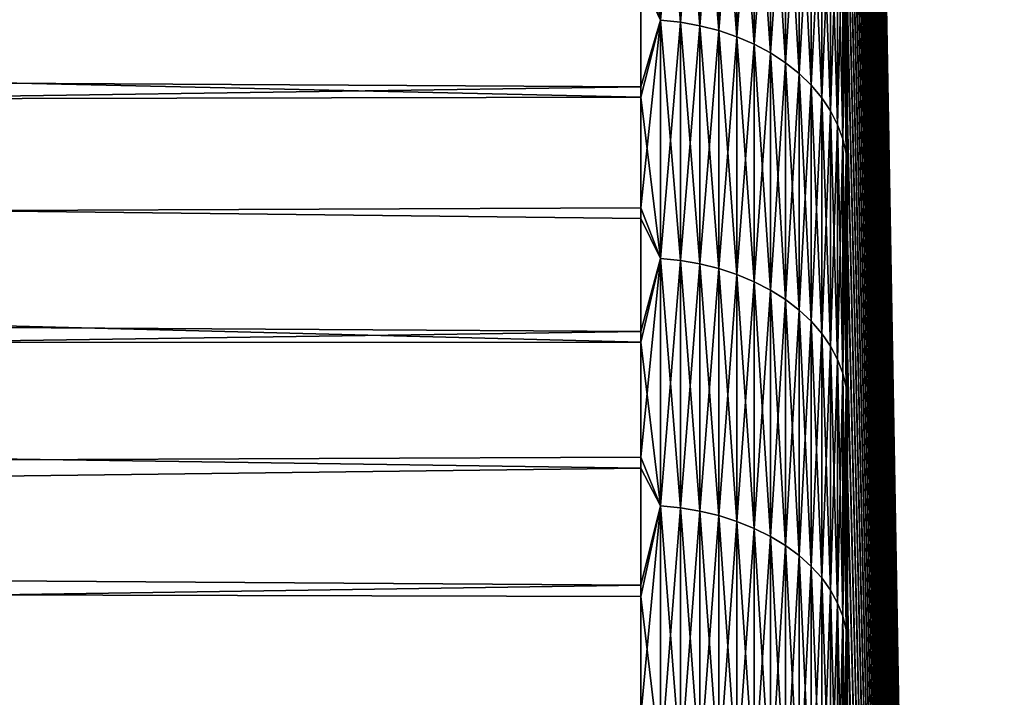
# Model space of a CAD drawing. Header units: millimetres. Extents: x -161 to 161, y -94 to 1149.
# Tile 706 of 1056: x 158.81 to 161.19, y -42.88 to -41.24. Entities that reach past the tile are written whole.
import ezdxf

# ---------------------------------------------------------------- set-up
doc = ezdxf.new("R2010")
doc.units = ezdxf.units.MM
doc.header["$LTSCALE"] = 81.481481
for name, color, linetype in [('378', 7, 'CONTINUOUS'), ('379', 7, 'CONTINUOUS'), ('385', 7, 'CONTINUOUS')]:
    doc.layers.add(name, color=color, linetype=linetype)

msp = doc.modelspace()

# ---------------------------------------------------------------- linework, layer by layer
at = {"layer": '378', "color": 7, "linetype": 'CONTINUOUS', "true_color": 0xaaaaaa}
for points in [[(160.3087, -41.1395, -15.0753), (160.3087, -41.4277, -15.384), (138.7046, -40.9421, -14.8569), (160.3087, -41.1395, -15.0753)], [(138.7046, -40.9421, -14.8569), (160.3087, -41.4277, -15.384), (138.9727, -41.4738, -15.432), (138.7046, -40.9421, -14.8569)], [(160.3087, -41.4027, 15.2578), (160.3087, -41.1152, 14.9487), (131.8, -41.2392, 15.0834), (160.3087, -41.4027, 15.2578)], [(131.8, -41.8165, 15.6827), (160.3087, -41.4027, 15.2578), (131.8, -41.2392, 15.0834), (131.8, -41.8165, 15.6827)], [(160.3087, -41.696, 15.5614), (160.3087, -41.4027, 15.2578), (131.8, -41.8165, 15.6827), (160.3087, -41.696, 15.5614)], [(160.3087, -41.4277, -15.384), (160.3087, -41.7216, -15.6872), (138.9727, -41.4738, -15.432), (160.3087, -41.4277, -15.384)], [(160.3087, -41.7216, -15.6872), (160.3087, -42.0212, -15.9848), (138.9727, -41.4738, -15.432), (160.3087, -41.7216, -15.6872)], [(138.9727, -41.4738, -15.432), (160.3087, -42.0212, -15.9848), (139.2309, -42.0223, -15.9855), (138.9727, -41.4738, -15.432)], [(160.3087, -41.9951, 15.8593), (160.3087, -41.696, 15.5614), (131.8, -41.8165, 15.6827), (160.3087, -41.9951, 15.8593)], [(131.8, -42.4157, 16.26), (160.3087, -41.9951, 15.8593), (131.8, -41.8165, 15.6827), (131.8, -42.4157, 16.26)], [(160.3087, -42.2998, 16.1516), (160.3087, -41.9951, 15.8593), (131.8, -42.4157, 16.26), (160.3087, -42.2998, 16.1516)], [(160.3087, -42.0212, -15.9848), (160.3087, -42.3265, -16.2767), (139.2309, -42.0223, -15.9855), (160.3087, -42.0212, -15.9848)], [(139.2309, -42.0223, -15.9855), (160.3087, -42.3265, -16.2767), (139.4785, -42.5858, -16.5165), (139.2309, -42.0223, -15.9855)], [(160.3087, -42.61, 16.4382), (160.3087, -42.2998, 16.1516), (131.8, -42.4157, 16.26), (160.3087, -42.61, 16.4382)], [(160.3087, -42.3265, -16.2767), (160.3087, -42.6373, -16.5629), (139.4785, -42.5858, -16.5165), (160.3087, -42.3265, -16.2767)], [(131.8, -43.0362, 16.8145), (160.3087, -42.61, 16.4382), (131.8, -42.4157, 16.26), (131.8, -43.0362, 16.8145)], [(160.3087, -42.6373, -16.5629), (160.3087, -42.9538, -16.8433), (139.4785, -42.5858, -16.5165), (160.3087, -42.6373, -16.5629)], [(139.4785, -42.5858, -16.5165), (160.3087, -42.9538, -16.8433), (139.716, -43.1666, -17.0259), (139.4785, -42.5858, -16.5165)], [(160.3087, -42.9259, 16.719), (160.3087, -42.61, 16.4382), (131.8, -43.0362, 16.8145), (160.3087, -42.9259, 16.719)]]:
    msp.add_3dface(points, dxfattribs=at)
at = {"layer": '379', "color": 7, "linetype": 'CONTINUOUS', "true_color": 0xaaaaaa}
for points in [[(160.8086, -35.7949, 0.346), (161.1884, -57.55, -0.05), (160.8086, -35.7913, -0.0672), (160.8086, -35.7949, 0.346)], [(160.8086, -35.7913, -0.0672), (161.1884, -57.55, -0.05), (160.8086, -35.7955, -0.4803), (160.8086, -35.7913, -0.0672)], [(160.8086, -35.8063, 0.759), (161.1884, -57.55, -0.05), (160.8086, -35.7949, 0.346), (160.8086, -35.8063, 0.759)], [(160.8086, -35.7955, -0.4803), (161.1884, -57.55, -0.05), (160.8086, -35.8076, -0.8933), (160.8086, -35.7955, -0.4803)], [(160.8086, -35.8256, 1.1718), (161.1884, -57.55, -0.05), (160.8086, -35.8063, 0.759), (160.8086, -35.8256, 1.1718)], [(160.8086, -35.8076, -0.8933), (161.1884, -57.55, -0.05), (160.8086, -35.8276, -1.3059), (160.8086, -35.8076, -0.8933)], [(160.8086, -35.8527, 1.5841), (161.1884, -57.55, -0.05), (160.8086, -35.8256, 1.1718), (160.8086, -35.8527, 1.5841)], [(160.8086, -35.8276, -1.3059), (161.1884, -57.55, -0.05), (160.8086, -35.8553, -1.7181), (160.8086, -35.8276, -1.3059)], [(160.8086, -35.8877, 1.9959), (161.1884, -57.55, -0.05), (160.8086, -35.8527, 1.5841), (160.8086, -35.8877, 1.9959)], [(160.8086, -35.8553, -1.7181), (161.1884, -57.55, -0.05), (160.8086, -35.8909, -2.1297), (160.8086, -35.8553, -1.7181)], [(160.8086, -35.9304, 2.4069), (161.1884, -57.55, -0.05), (160.8086, -35.8877, 1.9959), (160.8086, -35.9304, 2.4069)], [(160.8086, -35.8909, -2.1297), (161.1884, -57.55, -0.05), (160.8086, -35.9343, -2.5406), (160.8086, -35.8909, -2.1297)], [(160.8086, -35.981, 2.8169), (161.1884, -57.55, -0.05), (160.8086, -35.9304, 2.4069), (160.8086, -35.981, 2.8169)], [(160.8086, -35.9343, -2.5406), (161.1884, -57.55, -0.05), (160.8086, -35.9855, -2.9505), (160.8086, -35.9343, -2.5406)], [(160.8086, -36.0393, 3.2259), (161.1884, -57.55, -0.05), (160.8086, -35.981, 2.8169), (160.8086, -36.0393, 3.2259)], [(160.8086, -35.9855, -2.9505), (161.1884, -57.55, -0.05), (160.8086, -36.0444, -3.3595), (160.8086, -35.9855, -2.9505)], [(160.8086, -36.1054, 3.6337), (161.1884, -57.55, -0.05), (160.8086, -36.0393, 3.2259), (160.8086, -36.1054, 3.6337)], [(160.8086, -36.0444, -3.3595), (161.1884, -57.55, -0.05), (160.8086, -36.1111, -3.7672), (160.8086, -36.0444, -3.3595)], [(160.8086, -36.1791, 4.0401), (161.1884, -57.55, -0.05), (160.8086, -36.1054, 3.6337), (160.8086, -36.1791, 4.0401)], [(160.8086, -36.1111, -3.7672), (161.1884, -57.55, -0.05), (160.8086, -36.1856, -4.1736), (160.8086, -36.1111, -3.7672)], [(160.8086, -36.2606, 4.445), (161.1884, -57.55, -0.05), (160.8086, -36.1791, 4.0401), (160.8086, -36.2606, 4.445)], [(160.8086, -36.1856, -4.1736), (161.1884, -57.55, -0.05), (160.8086, -36.2677, -4.5785), (160.8086, -36.1856, -4.1736)], [(160.8086, -36.3498, 4.8483), (161.1884, -57.55, -0.05), (160.8086, -36.2606, 4.445), (160.8086, -36.3498, 4.8483)], [(160.8086, -36.2677, -4.5785), (161.1884, -57.55, -0.05), (160.8086, -36.3575, -4.9817), (160.8086, -36.2677, -4.5785)], [(160.8086, -36.4466, 5.2499), (161.1884, -57.55, -0.05), (160.8086, -36.3498, 4.8483), (160.8086, -36.4466, 5.2499)], [(160.8086, -36.3575, -4.9817), (161.1884, -57.55, -0.05), (160.8086, -36.455, -5.3832), (160.8086, -36.3575, -4.9817)], [(160.8086, -36.551, 5.6495), (161.1884, -57.55, -0.05), (160.8086, -36.4466, 5.2499), (160.8086, -36.551, 5.6495)], [(160.8086, -36.455, -5.3832), (161.1884, -57.55, -0.05), (160.8086, -36.5601, -5.7828), (160.8086, -36.455, -5.3832)], [(160.8086, -36.663, 6.0472), (161.1884, -57.55, -0.05), (160.8086, -36.551, 5.6495), (160.8086, -36.663, 6.0472)], [(160.8086, -36.5601, -5.7828), (161.1884, -57.55, -0.05), (160.8086, -36.6727, -6.1804), (160.8086, -36.5601, -5.7828)], [(160.8086, -36.7826, 6.4427), (161.1884, -57.55, -0.05), (160.8086, -36.663, 6.0472), (160.8086, -36.7826, 6.4427)], [(160.8086, -36.6727, -6.1804), (161.1884, -57.55, -0.05), (160.8086, -36.7929, -6.5757), (160.8086, -36.6727, -6.1804)], [(160.8086, -36.9096, 6.836), (161.1884, -57.55, -0.05), (160.8086, -36.7826, 6.4427), (160.8086, -36.9096, 6.836)], [(160.8086, -36.7929, -6.5757), (161.1884, -57.55, -0.05), (160.8086, -36.9206, -6.9687), (160.8086, -36.7929, -6.5757)], [(160.8086, -37.0441, 7.2267), (161.1884, -57.55, -0.05), (160.8086, -36.9096, 6.836), (160.8086, -37.0441, 7.2267)], [(160.8086, -36.9206, -6.9687), (161.1884, -57.55, -0.05), (160.8086, -37.0557, -7.3592), (160.8086, -36.9206, -6.9687)], [(160.8086, -37.186, 7.6149), (161.1884, -57.55, -0.05), (160.8086, -37.0441, 7.2267), (160.8086, -37.186, 7.6149)], [(160.8086, -37.0557, -7.3592), (161.1884, -57.55, -0.05), (160.8086, -37.1982, -7.7471), (160.8086, -37.0557, -7.3592)], [(160.8086, -37.3353, 8.0003), (161.1884, -57.55, -0.05), (160.8086, -37.186, 7.6149), (160.8086, -37.3353, 8.0003)], [(160.8086, -37.1982, -7.7471), (161.1884, -57.55, -0.05), (160.8086, -37.348, -8.1322), (160.8086, -37.1982, -7.7471)], [(160.8086, -37.4918, 8.3827), (161.1884, -57.55, -0.05), (160.8086, -37.3353, 8.0003), (160.8086, -37.4918, 8.3827)], [(160.8086, -37.348, -8.1322), (161.1884, -57.55, -0.05), (160.8086, -37.5051, -8.5144), (160.8086, -37.348, -8.1322)], [(160.8086, -37.6555, 8.7621), (161.1884, -57.55, -0.05), (160.8086, -37.4918, 8.3827), (160.8086, -37.6555, 8.7621)], [(160.8086, -37.5051, -8.5144), (161.1884, -57.55, -0.05), (160.8086, -37.6695, -8.8935), (160.8086, -37.5051, -8.5144)], [(160.8086, -37.8264, 9.1382), (161.1884, -57.55, -0.05), (160.8086, -37.6555, 8.7621), (160.8086, -37.8264, 9.1382)], [(160.8086, -37.6695, -8.8935), (161.1884, -57.55, -0.05), (160.8086, -37.841, -9.2693), (160.8086, -37.6695, -8.8935)], [(160.8086, -38.0044, 9.5109), (161.1884, -57.55, -0.05), (160.8086, -37.8264, 9.1382), (160.8086, -38.0044, 9.5109)], [(160.8086, -37.841, -9.2693), (161.1884, -57.55, -0.05), (160.8086, -38.0196, -9.6419), (160.8086, -37.841, -9.2693)], [(160.8086, -38.1894, 9.8801), (161.1884, -57.55, -0.05), (160.8086, -38.0044, 9.5109), (160.8086, -38.1894, 9.8801)], [(160.8086, -38.0196, -9.6419), (161.1884, -57.55, -0.05), (160.8086, -38.2052, -10.0109), (160.8086, -38.0196, -9.6419)], [(160.8086, -38.3813, 10.2458), (161.1884, -57.55, -0.05), (160.8086, -38.1894, 9.8801), (160.8086, -38.3813, 10.2458)], [(160.8086, -38.2052, -10.0109), (161.1884, -57.55, -0.05), (160.8086, -38.3977, -10.3763), (160.8086, -38.2052, -10.0109)], [(160.8086, -38.5801, 10.6077), (161.1884, -57.55, -0.05), (160.8086, -38.3813, 10.2458), (160.8086, -38.5801, 10.6077)], [(160.8086, -38.3977, -10.3763), (161.1884, -57.55, -0.05), (160.8086, -38.5972, -10.7381), (160.8086, -38.3977, -10.3763)], [(160.8086, -38.7858, 10.9658), (161.1884, -57.55, -0.05), (160.8086, -38.5801, 10.6077), (160.8086, -38.7858, 10.9658)], [(160.8086, -38.5972, -10.7381), (161.1884, -57.55, -0.05), (160.8086, -38.8036, -11.0959), (160.8086, -38.5972, -10.7381)], [(160.8086, -38.9983, 11.32), (161.1884, -57.55, -0.05), (160.8086, -38.7858, 10.9658), (160.8086, -38.9983, 11.32)], [(160.8086, -38.8036, -11.0959), (161.1884, -57.55, -0.05), (160.8086, -39.0167, -11.4499), (160.8086, -38.8036, -11.0959)], [(160.8086, -39.2175, 11.6702), (161.1884, -57.55, -0.05), (160.8086, -38.9983, 11.32), (160.8086, -39.2175, 11.6702)], [(160.8086, -39.0167, -11.4499), (161.1884, -57.55, -0.05), (160.8086, -39.2365, -11.7997), (160.8086, -39.0167, -11.4499)], [(160.8086, -39.4434, 12.0162), (161.1884, -57.55, -0.05), (160.8086, -39.2175, 11.6702), (160.8086, -39.4434, 12.0162)], [(160.8086, -39.2365, -11.7997), (161.1884, -57.55, -0.05), (160.8086, -39.4629, -12.1454), (160.8086, -39.2365, -11.7997)], [(160.8086, -39.6758, 12.3579), (161.1884, -57.55, -0.05), (160.8086, -39.4434, 12.0162), (160.8086, -39.6758, 12.3579)], [(160.8086, -39.4629, -12.1454), (161.1884, -57.55, -0.05), (160.8086, -39.6959, -12.4868), (160.8086, -39.4629, -12.1454)], [(160.8086, -39.9148, 12.6952), (161.1884, -57.55, -0.05), (160.8086, -39.6758, 12.3579), (160.8086, -39.9148, 12.6952)], [(160.8086, -39.6959, -12.4868), (161.1884, -57.55, -0.05), (160.8086, -39.9354, -12.8237), (160.8086, -39.6959, -12.4868)], [(160.8086, -40.1601, 13.0279), (161.1884, -57.55, -0.05), (160.8086, -39.9148, 12.6952), (160.8086, -40.1601, 13.0279)], [(160.8086, -39.9354, -12.8237), (161.1884, -57.55, -0.05), (160.8086, -40.1812, -13.1559), (160.8086, -39.9354, -12.8237)], [(160.8086, -40.4116, 13.3559), (161.1884, -57.55, -0.05), (160.8086, -40.1601, 13.0279), (160.8086, -40.4116, 13.3559)], [(160.8086, -40.1812, -13.1559), (161.1884, -57.55, -0.05), (160.8086, -40.4332, -13.4835), (160.8086, -40.1812, -13.1559)], [(160.8086, -40.6693, 13.679), (161.1884, -57.55, -0.05), (160.8086, -40.4116, 13.3559), (160.8086, -40.6693, 13.679)], [(160.8086, -40.4332, -13.4835), (161.1884, -57.55, -0.05), (160.8086, -40.6914, -13.8061), (160.8086, -40.4332, -13.4835)], [(160.8086, -40.933, 13.997), (161.1884, -57.55, -0.05), (160.8086, -40.6693, 13.679), (160.8086, -40.933, 13.997)], [(160.8086, -40.6914, -13.8061), (161.1884, -57.55, -0.05), (160.8086, -40.9557, -14.1238), (160.8086, -40.6914, -13.8061)], [(160.8086, -41.2027, 14.3099), (161.1884, -57.55, -0.05), (160.8086, -40.933, 13.997), (160.8086, -41.2027, 14.3099)], [(160.8086, -40.9557, -14.1238), (161.1884, -57.55, -0.05), (160.8086, -41.2259, -14.4363), (160.8086, -40.9557, -14.1238)], [(160.8086, -41.4781, 14.6175), (161.1884, -57.55, -0.05), (160.8086, -41.2027, 14.3099), (160.8086, -41.4781, 14.6175)], [(160.8086, -41.2259, -14.4363), (161.1884, -57.55, -0.05), (160.8086, -41.5019, -14.7435), (160.8086, -41.2259, -14.4363)], [(160.8086, -41.7593, 14.9198), (161.1884, -57.55, -0.05), (160.8086, -41.4781, 14.6175), (160.8086, -41.7593, 14.9198)], [(160.8086, -41.5019, -14.7435), (161.1884, -57.55, -0.05), (160.8086, -41.7836, -15.0455), (160.8086, -41.5019, -14.7435)], [(160.8086, -42.0461, 15.2167), (161.1884, -57.55, -0.05), (160.8086, -41.7593, 14.9198), (160.8086, -42.0461, 15.2167)], [(160.8086, -41.7836, -15.0455), (161.1884, -57.55, -0.05), (160.8086, -42.0711, -15.342), (160.8086, -41.7836, -15.0455)], [(160.8086, -42.3385, 15.5081), (161.1884, -57.55, -0.05), (160.8086, -42.0461, 15.2167), (160.8086, -42.3385, 15.5081)], [(160.8086, -42.0711, -15.342), (161.1884, -57.55, -0.05), (160.8086, -42.3641, -15.633), (160.8086, -42.0711, -15.342)], [(160.8086, -42.6365, 15.7939), (161.1884, -57.55, -0.05), (160.8086, -42.3385, 15.5081), (160.8086, -42.6365, 15.7939)], [(160.8086, -42.3641, -15.633), (161.1884, -57.55, -0.05), (160.8086, -42.6626, -15.9184), (160.8086, -42.3641, -15.633)], [(160.8086, -42.9399, 16.0741), (161.1884, -57.55, -0.05), (160.8086, -42.6365, 15.7939), (160.8086, -42.9399, 16.0741)], [(160.8086, -42.6626, -15.9184), (161.1884, -57.55, -0.05), (160.8086, -42.9666, -16.1983), (160.8086, -42.6626, -15.9184)]]:
    msp.add_3dface(points, dxfattribs=at)
at = {"layer": '385', "color": 7, "linetype": 'CONTINUOUS', "true_color": 0xaaaaaa}
for points in [[(160.3087, -40.8573, -14.7611), (160.3564, -40.6869, -14.5619), (160.3564, -41.2413, -15.1823), (160.3087, -40.8573, -14.7611)], [(160.3087, -41.1152, 14.9487), (160.3564, -41.2413, 15.0823), (160.3564, -40.6869, 14.4619), (160.3087, -41.1152, 14.9487)], [(160.3564, -41.2413, 15.0823), (160.4045, -40.6922, 14.4573), (160.3564, -40.6869, 14.4619), (160.3564, -41.2413, 15.0823)], [(160.4045, -40.6922, -14.5573), (160.4045, -41.2464, -15.1775), (160.3564, -40.6869, -14.5619), (160.4045, -40.6922, -14.5573)], [(160.3564, -40.6869, -14.5619), (160.4045, -41.2464, -15.1775), (160.3564, -41.2413, -15.1823), (160.3564, -40.6869, -14.5619)], [(160.4045, -41.2464, 15.0775), (160.4045, -40.6922, 14.4573), (160.3564, -41.2413, 15.0823), (160.4045, -41.2464, 15.0775)], [(160.4045, -41.2464, 15.0775), (160.4517, -40.701, 14.4498), (160.4045, -40.6922, 14.4573), (160.4045, -41.2464, 15.0775)], [(160.4517, -40.701, -14.5498), (160.4517, -41.2549, -15.1696), (160.4045, -40.6922, -14.5573), (160.4517, -40.701, -14.5498)], [(160.4045, -40.6922, -14.5573), (160.4517, -41.2549, -15.1696), (160.4045, -41.2464, -15.1775), (160.4045, -40.6922, -14.5573)], [(160.4517, -41.2549, 15.0696), (160.4517, -40.701, 14.4498), (160.4045, -41.2464, 15.0775), (160.4517, -41.2549, 15.0696)], [(160.4517, -41.2549, 15.0696), (160.4975, -40.7132, 14.4392), (160.4517, -40.701, 14.4498), (160.4517, -41.2549, 15.0696)], [(160.4975, -40.7132, -14.5392), (160.4975, -41.2667, -15.1587), (160.4517, -40.701, -14.5498), (160.4975, -40.7132, -14.5392)], [(160.4517, -40.701, -14.5498), (160.4975, -41.2667, -15.1587), (160.4517, -41.2549, -15.1696), (160.4517, -40.701, -14.5498)], [(160.4975, -41.2667, 15.0587), (160.4975, -40.7132, 14.4392), (160.4517, -41.2549, 15.0696), (160.4975, -41.2667, 15.0587)], [(160.4975, -41.2667, 15.0587), (160.5415, -40.7287, 14.4259), (160.4975, -40.7132, 14.4392), (160.4975, -41.2667, 15.0587)], [(160.5415, -40.7287, -14.5259), (160.5415, -41.2818, -15.1447), (160.4975, -40.7132, -14.5392), (160.5415, -40.7287, -14.5259)], [(160.4975, -40.7132, -14.5392), (160.5415, -41.2818, -15.1447), (160.4975, -41.2667, -15.1587), (160.4975, -40.7132, -14.5392)], [(160.5415, -41.2818, 15.0447), (160.5415, -40.7287, 14.4259), (160.4975, -41.2667, 15.0587), (160.5415, -41.2818, 15.0447)], [(160.5415, -41.2818, 15.0447), (160.5833, -40.7474, 14.4098), (160.5415, -40.7287, 14.4259), (160.5415, -41.2818, 15.0447)], [(160.5833, -40.7474, -14.5098), (160.5833, -41.2999, -15.1279), (160.5415, -40.7287, -14.5259), (160.5833, -40.7474, -14.5098)], [(160.5415, -40.7287, -14.5259), (160.5833, -41.2999, -15.1279), (160.5415, -41.2818, -15.1447), (160.5415, -40.7287, -14.5259)], [(160.5833, -41.2999, 15.0279), (160.5833, -40.7474, 14.4098), (160.5415, -41.2818, 15.0447), (160.5833, -41.2999, 15.0279)], [(160.5833, -41.2999, 15.0279), (160.6226, -40.7691, 14.3911), (160.5833, -40.7474, 14.4098), (160.5833, -41.2999, 15.0279)], [(160.6226, -40.7691, -14.4911), (160.6226, -41.3208, -15.1085), (160.5833, -40.7474, -14.5098), (160.6226, -40.7691, -14.4911)], [(160.5833, -40.7474, -14.5098), (160.6226, -41.3208, -15.1085), (160.5833, -41.2999, -15.1279), (160.5833, -40.7474, -14.5098)], [(160.6226, -41.3208, 15.0085), (160.6226, -40.7691, 14.3911), (160.5833, -41.2999, 15.0279), (160.6226, -41.3208, 15.0085)], [(160.6226, -41.3208, 15.0085), (160.6589, -40.7936, 14.37), (160.6226, -40.7691, 14.3911), (160.6226, -41.3208, 15.0085)], [(160.6589, -40.7936, -14.47), (160.6589, -41.3445, -15.0865), (160.6226, -40.7691, -14.4911), (160.6589, -40.7936, -14.47)], [(160.6226, -40.7691, -14.4911), (160.6589, -41.3445, -15.0865), (160.6226, -41.3208, -15.1085), (160.6226, -40.7691, -14.4911)], [(160.6589, -41.3445, 14.9865), (160.6589, -40.7936, 14.37), (160.6226, -41.3208, 15.0085), (160.6589, -41.3445, 14.9865)], [(160.6589, -41.3445, 14.9865), (160.6918, -40.8207, 14.3468), (160.6589, -40.7936, 14.37), (160.6589, -41.3445, 14.9865)], [(160.6918, -40.8207, -14.4468), (160.6918, -41.3707, -15.0622), (160.6589, -40.7936, -14.47), (160.6918, -40.8207, -14.4468)], [(160.6589, -40.7936, -14.47), (160.6918, -41.3707, -15.0622), (160.6589, -41.3445, -15.0865), (160.6589, -40.7936, -14.47)], [(160.6918, -41.3707, 14.9622), (160.6918, -40.8207, 14.3468), (160.6589, -41.3445, 14.9865), (160.6918, -41.3707, 14.9622)], [(160.6918, -41.3707, 14.9622), (160.7212, -40.85, 14.3215), (160.6918, -40.8207, 14.3468), (160.6918, -41.3707, 14.9622)], [(160.7212, -40.85, -14.4215), (160.7212, -41.399, -15.0359), (160.6918, -40.8207, -14.4468), (160.7212, -40.85, -14.4215)], [(160.6918, -40.8207, -14.4468), (160.7212, -41.399, -15.0359), (160.6918, -41.3707, -15.0622), (160.6918, -40.8207, -14.4468)], [(160.3087, -41.1395, -15.0753), (160.3087, -40.8573, -14.7611), (160.3564, -41.2413, -15.1823), (160.3087, -41.1395, -15.0753)], [(160.7212, -41.399, 14.9359), (160.7212, -40.85, 14.3215), (160.6918, -41.3707, 14.9622), (160.7212, -41.399, 14.9359)], [(160.7212, -41.399, 14.9359), (160.7467, -40.8813, 14.2945), (160.7212, -40.85, 14.3215), (160.7212, -41.399, 14.9359)], [(160.7467, -40.8813, -14.3945), (160.7467, -41.4294, -15.0078), (160.7212, -40.85, -14.4215), (160.7467, -40.8813, -14.3945)], [(160.7212, -40.85, -14.4215), (160.7467, -41.4294, -15.0078), (160.7212, -41.399, -15.0359), (160.7212, -40.85, -14.4215)], [(160.7467, -41.4294, 14.9078), (160.7467, -40.8813, 14.2945), (160.7212, -41.399, 14.9359), (160.7467, -41.4294, 14.9078)], [(160.7467, -41.4294, 14.9078), (160.768, -40.9144, 14.2661), (160.7467, -40.8813, 14.2945), (160.7467, -41.4294, 14.9078)], [(160.768, -40.9144, -14.3661), (160.768, -41.4613, -14.9781), (160.7467, -40.8813, -14.3945), (160.768, -40.9144, -14.3661)], [(160.7467, -40.8813, -14.3945), (160.768, -41.4613, -14.9781), (160.7467, -41.4294, -15.0078), (160.7467, -40.8813, -14.3945)], [(160.768, -41.4613, 14.8781), (160.768, -40.9144, 14.2661), (160.7467, -41.4294, 14.9078), (160.768, -41.4613, 14.8781)], [(160.768, -41.4613, 14.8781), (160.785, -40.9489, 14.2364), (160.768, -40.9144, 14.2661), (160.768, -41.4613, 14.8781)], [(160.785, -40.9489, -14.3364), (160.785, -41.4947, -14.9471), (160.768, -40.9144, -14.3661), (160.785, -40.9489, -14.3364)], [(160.768, -40.9144, -14.3661), (160.785, -41.4947, -14.9471), (160.768, -41.4613, -14.9781), (160.768, -40.9144, -14.3661)], [(160.785, -41.4947, 14.8471), (160.785, -40.9489, 14.2364), (160.768, -41.4613, 14.8781), (160.785, -41.4947, 14.8471)], [(160.785, -41.4947, 14.8471), (160.7975, -40.9845, 14.2058), (160.785, -40.9489, 14.2364), (160.785, -41.4947, 14.8471)], [(160.7975, -40.9845, -14.3058), (160.7975, -41.5291, -14.9152), (160.785, -40.9489, -14.3364), (160.7975, -40.9845, -14.3058)], [(160.785, -40.9489, -14.3364), (160.7975, -41.5291, -14.9152), (160.785, -41.4947, -14.9471), (160.785, -40.9489, -14.3364)], [(160.7975, -41.5291, 14.8152), (160.7975, -40.9845, 14.2058), (160.785, -41.4947, 14.8471), (160.7975, -41.5291, 14.8152)], [(160.7975, -41.5291, 14.8152), (160.8054, -41.0208, 14.1745), (160.7975, -40.9845, 14.2058), (160.7975, -41.5291, 14.8152)], [(160.8054, -41.0208, -14.2745), (160.8054, -41.5642, -14.8826), (160.7975, -40.9845, -14.3058), (160.8054, -41.0208, -14.2745)], [(160.7975, -40.9845, -14.3058), (160.8054, -41.5642, -14.8826), (160.7975, -41.5291, -14.9152), (160.7975, -40.9845, -14.3058)], [(160.8054, -41.5642, 14.7826), (160.8054, -41.0208, 14.1745), (160.7975, -41.5291, 14.8152), (160.8054, -41.5642, 14.7826)], [(160.8054, -41.5642, 14.7826), (160.8086, -41.2027, 14.3099), (160.8054, -41.0208, 14.1745), (160.8054, -41.5642, 14.7826)], [(160.8086, -41.2259, -14.4363), (160.8086, -41.5019, -14.7435), (160.8054, -41.0208, -14.2745), (160.8086, -41.2259, -14.4363)], [(160.8054, -41.0208, -14.2745), (160.8086, -41.5019, -14.7435), (160.8054, -41.5642, -14.8826), (160.8054, -41.0208, -14.2745)], [(160.3087, -41.1152, 14.9487), (160.3087, -41.4027, 15.2578), (160.3564, -41.2413, 15.0823), (160.3087, -41.1152, 14.9487)], [(160.3087, -41.4277, -15.384), (160.3087, -41.1395, -15.0753), (160.3564, -41.2413, -15.1823), (160.3087, -41.4277, -15.384)], [(160.8086, -41.4781, 14.6175), (160.8086, -41.2027, 14.3099), (160.8054, -41.5642, 14.7826), (160.8086, -41.4781, 14.6175)], [(160.3087, -41.4277, -15.384), (160.3564, -41.2413, -15.1823), (160.3564, -41.8185, -15.7815), (160.3087, -41.4277, -15.384)], [(160.3087, -41.4027, 15.2578), (160.3087, -41.696, 15.5614), (160.3564, -41.2413, 15.0823), (160.3087, -41.4027, 15.2578)], [(160.3087, -41.696, 15.5614), (160.3564, -41.8185, 15.6815), (160.3564, -41.2413, 15.0823), (160.3087, -41.696, 15.5614)], [(160.3564, -41.8185, 15.6815), (160.4045, -41.2464, 15.0775), (160.3564, -41.2413, 15.0823), (160.3564, -41.8185, 15.6815)], [(160.4045, -41.2464, -15.1775), (160.4045, -41.8234, -15.7766), (160.3564, -41.2413, -15.1823), (160.4045, -41.2464, -15.1775)], [(160.3564, -41.2413, -15.1823), (160.4045, -41.8234, -15.7766), (160.3564, -41.8185, -15.7815), (160.3564, -41.2413, -15.1823)], [(160.4045, -41.8234, 15.6766), (160.4045, -41.2464, 15.0775), (160.3564, -41.8185, 15.6815), (160.4045, -41.8234, 15.6766)], [(160.4045, -41.8234, 15.6766), (160.4517, -41.2549, 15.0696), (160.4045, -41.2464, 15.0775), (160.4045, -41.8234, 15.6766)], [(160.4517, -41.2549, -15.1696), (160.4517, -41.8316, -15.7684), (160.4045, -41.2464, -15.1775), (160.4517, -41.2549, -15.1696)], [(160.4045, -41.2464, -15.1775), (160.4517, -41.8316, -15.7684), (160.4045, -41.8234, -15.7766), (160.4045, -41.2464, -15.1775)], [(160.4517, -41.8316, 15.6684), (160.4517, -41.2549, 15.0696), (160.4045, -41.8234, 15.6766), (160.4517, -41.8316, 15.6684)], [(160.4517, -41.8316, 15.6684), (160.4975, -41.2667, 15.0587), (160.4517, -41.2549, 15.0696), (160.4517, -41.8316, 15.6684)], [(160.4975, -41.2667, -15.1587), (160.4975, -41.8431, -15.7569), (160.4517, -41.2549, -15.1696), (160.4975, -41.2667, -15.1587)], [(160.4517, -41.2549, -15.1696), (160.4975, -41.8431, -15.7569), (160.4517, -41.8316, -15.7684), (160.4517, -41.2549, -15.1696)], [(160.4975, -41.8431, 15.6569), (160.4975, -41.2667, 15.0587), (160.4517, -41.8316, 15.6684), (160.4975, -41.8431, 15.6569)], [(160.4975, -41.8431, 15.6569), (160.5415, -41.2818, 15.0447), (160.4975, -41.2667, 15.0587), (160.4975, -41.8431, 15.6569)], [(160.5415, -41.2818, -15.1447), (160.5415, -41.8576, -15.7424), (160.4975, -41.2667, -15.1587), (160.5415, -41.2818, -15.1447)], [(160.4975, -41.2667, -15.1587), (160.5415, -41.8576, -15.7424), (160.4975, -41.8431, -15.7569), (160.4975, -41.2667, -15.1587)], [(160.5415, -41.8576, 15.6424), (160.5415, -41.2818, 15.0447), (160.4975, -41.8431, 15.6569), (160.5415, -41.8576, 15.6424)], [(160.5415, -41.8576, 15.6424), (160.5833, -41.2999, 15.0279), (160.5415, -41.2818, 15.0447), (160.5415, -41.8576, 15.6424)], [(160.5833, -41.2999, -15.1279), (160.5833, -41.875, -15.725), (160.5415, -41.2818, -15.1447), (160.5833, -41.2999, -15.1279)], [(160.5415, -41.2818, -15.1447), (160.5833, -41.875, -15.725), (160.5415, -41.8576, -15.7424), (160.5415, -41.2818, -15.1447)], [(160.5833, -41.875, 15.625), (160.5833, -41.2999, 15.0279), (160.5415, -41.8576, 15.6424), (160.5833, -41.875, 15.625)], [(160.5833, -41.875, 15.625), (160.6226, -41.3208, 15.0085), (160.5833, -41.2999, 15.0279), (160.5833, -41.875, 15.625)], [(160.6226, -41.3208, -15.1085), (160.6226, -41.8953, -15.7047), (160.5833, -41.2999, -15.1279), (160.6226, -41.3208, -15.1085)], [(160.5833, -41.2999, -15.1279), (160.6226, -41.8953, -15.7047), (160.5833, -41.875, -15.725), (160.5833, -41.2999, -15.1279)], [(160.6226, -41.8953, 15.6047), (160.6226, -41.3208, 15.0085), (160.5833, -41.875, 15.625), (160.6226, -41.8953, 15.6047)], [(160.6226, -41.8953, 15.6047), (160.6589, -41.3445, 14.9865), (160.6226, -41.3208, 15.0085), (160.6226, -41.8953, 15.6047)], [(160.6589, -41.3445, -15.0865), (160.6589, -41.9181, -15.6819), (160.6226, -41.3208, -15.1085), (160.6589, -41.3445, -15.0865)], [(160.6226, -41.3208, -15.1085), (160.6589, -41.9181, -15.6819), (160.6226, -41.8953, -15.7047), (160.6226, -41.3208, -15.1085)], [(160.6589, -41.9181, 15.5819), (160.6589, -41.3445, 14.9865), (160.6226, -41.8953, 15.6047), (160.6589, -41.9181, 15.5819)], [(160.6589, -41.9181, 15.5819), (160.6918, -41.3707, 14.9622), (160.6589, -41.3445, 14.9865), (160.6589, -41.9181, 15.5819)], [(160.6918, -41.3707, -15.0622), (160.6918, -41.9433, -15.6567), (160.6589, -41.3445, -15.0865), (160.6918, -41.3707, -15.0622)], [(160.6589, -41.3445, -15.0865), (160.6918, -41.9433, -15.6567), (160.6589, -41.9181, -15.6819), (160.6589, -41.3445, -15.0865)], [(160.6918, -41.9433, 15.5567), (160.6918, -41.3707, 14.9622), (160.6589, -41.9181, 15.5819), (160.6918, -41.9433, 15.5567)], [(160.6918, -41.9433, 15.5567), (160.7212, -41.399, 14.9359), (160.6918, -41.3707, 14.9622), (160.6918, -41.9433, 15.5567)], [(160.7212, -41.399, -15.0359), (160.7212, -41.9707, -15.6293), (160.6918, -41.3707, -15.0622), (160.7212, -41.399, -15.0359)], [(160.6918, -41.3707, -15.0622), (160.7212, -41.9707, -15.6293), (160.6918, -41.9433, -15.6567), (160.6918, -41.3707, -15.0622)], [(160.7212, -41.9707, 15.5293), (160.7212, -41.399, 14.9359), (160.6918, -41.9433, 15.5567), (160.7212, -41.9707, 15.5293)], [(160.7212, -41.9707, 15.5293), (160.7467, -41.4294, 14.9078), (160.7212, -41.399, 14.9359), (160.7212, -41.9707, 15.5293)], [(160.7467, -41.4294, -15.0078), (160.7467, -41.9999, -15.6001), (160.7212, -41.399, -15.0359), (160.7467, -41.4294, -15.0078)], [(160.7212, -41.399, -15.0359), (160.7467, -41.9999, -15.6001), (160.7212, -41.9707, -15.6293), (160.7212, -41.399, -15.0359)], [(160.3087, -41.7216, -15.6872), (160.3087, -41.4277, -15.384), (160.3564, -41.8185, -15.7815), (160.3087, -41.7216, -15.6872)], [(160.7467, -41.9999, 15.5001), (160.7467, -41.4294, 14.9078), (160.7212, -41.9707, 15.5293), (160.7467, -41.9999, 15.5001)], [(160.7467, -41.9999, 15.5001), (160.768, -41.4613, 14.8781), (160.7467, -41.4294, 14.9078), (160.7467, -41.9999, 15.5001)], [(160.768, -41.4613, -14.9781), (160.768, -42.0308, -15.5692), (160.7467, -41.4294, -15.0078), (160.768, -41.4613, -14.9781)], [(160.7467, -41.4294, -15.0078), (160.768, -42.0308, -15.5692), (160.7467, -41.9999, -15.6001), (160.7467, -41.4294, -15.0078)], [(160.768, -42.0308, 15.4692), (160.768, -41.4613, 14.8781), (160.7467, -41.9999, 15.5001), (160.768, -42.0308, 15.4692)], [(160.768, -42.0308, 15.4692), (160.785, -41.4947, 14.8471), (160.768, -41.4613, 14.8781), (160.768, -42.0308, 15.4692)], [(160.785, -41.4947, -14.9471), (160.785, -42.0629, -15.5371), (160.768, -41.4613, -14.9781), (160.785, -41.4947, -14.9471)], [(160.768, -41.4613, -14.9781), (160.785, -42.0629, -15.5371), (160.768, -42.0308, -15.5692), (160.768, -41.4613, -14.9781)], [(160.8086, -41.7593, 14.9198), (160.8086, -41.4781, 14.6175), (160.8054, -41.5642, 14.7826), (160.8086, -41.7593, 14.9198)], [(160.785, -42.0629, 15.4371), (160.785, -41.4947, 14.8471), (160.768, -42.0308, 15.4692), (160.785, -42.0629, 15.4371)], [(160.785, -42.0629, 15.4371), (160.7975, -41.5291, 14.8152), (160.785, -41.4947, 14.8471), (160.785, -42.0629, 15.4371)], [(160.7975, -41.5291, -14.9152), (160.7975, -42.0961, -15.5039), (160.785, -41.4947, -14.9471), (160.7975, -41.5291, -14.9152)], [(160.785, -41.4947, -14.9471), (160.7975, -42.0961, -15.5039), (160.785, -42.0629, -15.5371), (160.785, -41.4947, -14.9471)], [(160.8086, -41.5019, -14.7435), (160.8086, -41.7836, -15.0455), (160.8054, -41.5642, -14.8826), (160.8086, -41.5019, -14.7435)], [(160.7975, -42.0961, 15.4039), (160.7975, -41.5291, 14.8152), (160.785, -42.0629, 15.4371), (160.7975, -42.0961, 15.4039)], [(160.7975, -42.0961, 15.4039), (160.8054, -41.5642, 14.7826), (160.7975, -41.5291, 14.8152), (160.7975, -42.0961, 15.4039)], [(160.8054, -41.5642, -14.8826), (160.8054, -42.13, -15.47), (160.7975, -41.5291, -14.9152), (160.8054, -41.5642, -14.8826)], [(160.7975, -41.5291, -14.9152), (160.8054, -42.13, -15.47), (160.7975, -42.0961, -15.5039), (160.7975, -41.5291, -14.9152)], [(160.8054, -42.13, 15.37), (160.8054, -41.5642, 14.7826), (160.7975, -42.0961, 15.4039), (160.8054, -42.13, 15.37)], [(160.8054, -42.13, 15.37), (160.8086, -41.7593, 14.9198), (160.8054, -41.5642, 14.7826), (160.8054, -42.13, 15.37)], [(160.8086, -41.7836, -15.0455), (160.8086, -42.0711, -15.342), (160.8054, -41.5642, -14.8826), (160.8086, -41.7836, -15.0455)], [(160.8054, -41.5642, -14.8826), (160.8086, -42.0711, -15.342), (160.8054, -42.13, -15.47), (160.8054, -41.5642, -14.8826)], [(160.3087, -41.696, 15.5614), (160.3087, -41.9951, 15.8593), (160.3564, -41.8185, 15.6815), (160.3087, -41.696, 15.5614)], [(160.3087, -42.0212, -15.9848), (160.3087, -41.7216, -15.6872), (160.3564, -41.8185, -15.7815), (160.3087, -42.0212, -15.9848)], [(160.8086, -42.0461, 15.2167), (160.8086, -41.7593, 14.9198), (160.8054, -42.13, 15.37), (160.8086, -42.0461, 15.2167)], [(160.3087, -42.0212, -15.9848), (160.3564, -41.8185, -15.7815), (160.3564, -42.4177, -16.3587), (160.3087, -42.0212, -15.9848)], [(160.3087, -41.9951, 15.8593), (160.3087, -42.2998, 16.1516), (160.3564, -41.8185, 15.6815), (160.3087, -41.9951, 15.8593)], [(160.3087, -42.2998, 16.1516), (160.3564, -42.4177, 16.2587), (160.3564, -41.8185, 15.6815), (160.3087, -42.2998, 16.1516)], [(160.3564, -42.4177, 16.2587), (160.4045, -41.8234, 15.6766), (160.3564, -41.8185, 15.6815), (160.3564, -42.4177, 16.2587)], [(160.4045, -41.8234, -15.7766), (160.4045, -42.4225, -16.3536), (160.3564, -41.8185, -15.7815), (160.4045, -41.8234, -15.7766)], [(160.3564, -41.8185, -15.7815), (160.4045, -42.4225, -16.3536), (160.3564, -42.4177, -16.3587), (160.3564, -41.8185, -15.7815)], [(160.4045, -42.4225, 16.2536), (160.4045, -41.8234, 15.6766), (160.3564, -42.4177, 16.2587), (160.4045, -42.4225, 16.2536)], [(160.4045, -42.4225, 16.2536), (160.4517, -41.8316, 15.6684), (160.4045, -41.8234, 15.6766), (160.4045, -42.4225, 16.2536)], [(160.4517, -41.8316, -15.7684), (160.4517, -42.4304, -16.3451), (160.4045, -41.8234, -15.7766), (160.4517, -41.8316, -15.7684)], [(160.4045, -41.8234, -15.7766), (160.4517, -42.4304, -16.3451), (160.4045, -42.4225, -16.3536), (160.4045, -41.8234, -15.7766)], [(160.4517, -42.4304, 16.2451), (160.4517, -41.8316, 15.6684), (160.4045, -42.4225, 16.2536), (160.4517, -42.4304, 16.2451)], [(160.4517, -42.4304, 16.2451), (160.4975, -41.8431, 15.6569), (160.4517, -41.8316, 15.6684), (160.4517, -42.4304, 16.2451)], [(160.4975, -41.8431, -15.7569), (160.4975, -42.4413, -16.3333), (160.4517, -41.8316, -15.7684), (160.4975, -41.8431, -15.7569)], [(160.4517, -41.8316, -15.7684), (160.4975, -42.4413, -16.3333), (160.4517, -42.4304, -16.3451), (160.4517, -41.8316, -15.7684)], [(160.4975, -42.4413, 16.2333), (160.4975, -41.8431, 15.6569), (160.4517, -42.4304, 16.2451), (160.4975, -42.4413, 16.2333)], [(160.4975, -42.4413, 16.2333), (160.5415, -41.8576, 15.6424), (160.4975, -41.8431, 15.6569), (160.4975, -42.4413, 16.2333)], [(160.5415, -41.8576, -15.7424), (160.5415, -42.4553, -16.3182), (160.4975, -41.8431, -15.7569), (160.5415, -41.8576, -15.7424)], [(160.4975, -41.8431, -15.7569), (160.5415, -42.4553, -16.3182), (160.4975, -42.4413, -16.3333), (160.4975, -41.8431, -15.7569)], [(160.5415, -42.4553, 16.2182), (160.5415, -41.8576, 15.6424), (160.4975, -42.4413, 16.2333), (160.5415, -42.4553, 16.2182)], [(160.5415, -42.4553, 16.2182), (160.5833, -41.875, 15.625), (160.5415, -41.8576, 15.6424), (160.5415, -42.4553, 16.2182)], [(160.5833, -41.875, -15.725), (160.5833, -42.4721, -16.3001), (160.5415, -41.8576, -15.7424), (160.5833, -41.875, -15.725)], [(160.5415, -41.8576, -15.7424), (160.5833, -42.4721, -16.3001), (160.5415, -42.4553, -16.3182), (160.5415, -41.8576, -15.7424)], [(160.5833, -42.4721, 16.2001), (160.5833, -41.875, 15.625), (160.5415, -42.4553, 16.2182), (160.5833, -42.4721, 16.2001)], [(160.5833, -42.4721, 16.2001), (160.6226, -41.8953, 15.6047), (160.5833, -41.875, 15.625), (160.5833, -42.4721, 16.2001)], [(160.6226, -41.8953, -15.7047), (160.6226, -42.4915, -16.2792), (160.5833, -41.875, -15.725), (160.6226, -41.8953, -15.7047)], [(160.5833, -41.875, -15.725), (160.6226, -42.4915, -16.2792), (160.5833, -42.4721, -16.3001), (160.5833, -41.875, -15.725)], [(160.6226, -42.4915, 16.1792), (160.6226, -41.8953, 15.6047), (160.5833, -42.4721, 16.2001), (160.6226, -42.4915, 16.1792)], [(160.6226, -42.4915, 16.1792), (160.6589, -41.9181, 15.5819), (160.6226, -41.8953, 15.6047), (160.6226, -42.4915, 16.1792)], [(160.6589, -41.9181, -15.6819), (160.6589, -42.5135, -16.2555), (160.6226, -41.8953, -15.7047), (160.6589, -41.9181, -15.6819)], [(160.6226, -41.8953, -15.7047), (160.6589, -42.5135, -16.2555), (160.6226, -42.4915, -16.2792), (160.6226, -41.8953, -15.7047)], [(160.6589, -42.5135, 16.1555), (160.6589, -41.9181, 15.5819), (160.6226, -42.4915, 16.1792), (160.6589, -42.5135, 16.1555)], [(160.6589, -42.5135, 16.1555), (160.6918, -41.9433, 15.5567), (160.6589, -41.9181, 15.5819), (160.6589, -42.5135, 16.1555)], [(160.6918, -41.9433, -15.6567), (160.6918, -42.5378, -16.2293), (160.6589, -41.9181, -15.6819), (160.6918, -41.9433, -15.6567)], [(160.6589, -41.9181, -15.6819), (160.6918, -42.5378, -16.2293), (160.6589, -42.5135, -16.2555), (160.6589, -41.9181, -15.6819)], [(160.6918, -42.5378, 16.1293), (160.6918, -41.9433, 15.5567), (160.6589, -42.5135, 16.1555), (160.6918, -42.5378, 16.1293)], [(160.6918, -42.5378, 16.1293), (160.7212, -41.9707, 15.5293), (160.6918, -41.9433, 15.5567), (160.6918, -42.5378, 16.1293)], [(160.7212, -41.9707, -15.6293), (160.7212, -42.5641, -16.201), (160.6918, -41.9433, -15.6567), (160.7212, -41.9707, -15.6293)], [(160.6918, -41.9433, -15.6567), (160.7212, -42.5641, -16.201), (160.6918, -42.5378, -16.2293), (160.6918, -41.9433, -15.6567)], [(160.7212, -42.5641, 16.101), (160.7212, -41.9707, 15.5293), (160.6918, -42.5378, 16.1293), (160.7212, -42.5641, 16.101)], [(160.7212, -42.5641, 16.101), (160.7467, -41.9999, 15.5001), (160.7212, -41.9707, 15.5293), (160.7212, -42.5641, 16.101)], [(160.7467, -41.9999, -15.6001), (160.7467, -42.5922, -16.1706), (160.7212, -41.9707, -15.6293), (160.7467, -41.9999, -15.6001)], [(160.7212, -41.9707, -15.6293), (160.7467, -42.5922, -16.1706), (160.7212, -42.5641, -16.201), (160.7212, -41.9707, -15.6293)], [(160.7467, -42.5922, 16.0706), (160.7467, -41.9999, 15.5001), (160.7212, -42.5641, 16.101), (160.7467, -42.5922, 16.0706)], [(160.7467, -42.5922, 16.0706), (160.768, -42.0308, 15.4692), (160.7467, -41.9999, 15.5001), (160.7467, -42.5922, 16.0706)], [(160.768, -42.0308, -15.5692), (160.768, -42.6219, -16.1387), (160.7467, -41.9999, -15.6001), (160.768, -42.0308, -15.5692)], [(160.7467, -41.9999, -15.6001), (160.768, -42.6219, -16.1387), (160.7467, -42.5922, -16.1706), (160.7467, -41.9999, -15.6001)], [(160.3087, -42.3265, -16.2767), (160.3087, -42.0212, -15.9848), (160.3564, -42.4177, -16.3587), (160.3087, -42.3265, -16.2767)], [(160.768, -42.6219, 16.0387), (160.768, -42.0308, 15.4692), (160.7467, -42.5922, 16.0706), (160.768, -42.6219, 16.0387)], [(160.768, -42.6219, 16.0387), (160.785, -42.0629, 15.4371), (160.768, -42.0308, 15.4692), (160.768, -42.6219, 16.0387)], [(160.785, -42.0629, -15.5371), (160.785, -42.6529, -16.1053), (160.768, -42.0308, -15.5692), (160.785, -42.0629, -15.5371)], [(160.768, -42.0308, -15.5692), (160.785, -42.6529, -16.1053), (160.768, -42.6219, -16.1387), (160.768, -42.0308, -15.5692)], [(160.8086, -42.3385, 15.5081), (160.8086, -42.0461, 15.2167), (160.8054, -42.13, 15.37), (160.8086, -42.3385, 15.5081)], [(160.785, -42.6529, 16.0053), (160.785, -42.0629, 15.4371), (160.768, -42.6219, 16.0387), (160.785, -42.6529, 16.0053)], [(160.785, -42.6529, 16.0053), (160.7975, -42.0961, 15.4039), (160.785, -42.0629, 15.4371), (160.785, -42.6529, 16.0053)], [(160.7975, -42.0961, -15.5039), (160.7975, -42.6848, -16.0709), (160.785, -42.0629, -15.5371), (160.7975, -42.0961, -15.5039)], [(160.785, -42.0629, -15.5371), (160.7975, -42.6848, -16.0709), (160.785, -42.6529, -16.1053), (160.785, -42.0629, -15.5371)], [(160.8086, -42.0711, -15.342), (160.8086, -42.3641, -15.633), (160.8054, -42.13, -15.47), (160.8086, -42.0711, -15.342)], [(160.7975, -42.6848, 15.9709), (160.7975, -42.0961, 15.4039), (160.785, -42.6529, 16.0053), (160.7975, -42.6848, 15.9709)], [(160.7975, -42.6848, 15.9709), (160.8054, -42.13, 15.37), (160.7975, -42.0961, 15.4039), (160.7975, -42.6848, 15.9709)], [(160.8054, -42.13, -15.47), (160.8054, -42.7174, -16.0358), (160.7975, -42.0961, -15.5039), (160.8054, -42.13, -15.47)], [(160.7975, -42.0961, -15.5039), (160.8054, -42.7174, -16.0358), (160.7975, -42.6848, -16.0709), (160.7975, -42.0961, -15.5039)], [(160.8054, -42.7174, 15.9358), (160.8054, -42.13, 15.37), (160.7975, -42.6848, 15.9709), (160.8054, -42.7174, 15.9358)], [(160.8054, -42.7174, 15.9358), (160.8086, -42.3385, 15.5081), (160.8054, -42.13, 15.37), (160.8054, -42.7174, 15.9358)], [(160.8086, -42.3641, -15.633), (160.8086, -42.6626, -15.9184), (160.8054, -42.13, -15.47), (160.8086, -42.3641, -15.633)], [(160.8054, -42.13, -15.47), (160.8086, -42.6626, -15.9184), (160.8054, -42.7174, -16.0358), (160.8054, -42.13, -15.47)], [(160.3087, -42.2998, 16.1516), (160.3087, -42.61, 16.4382), (160.3564, -42.4177, 16.2587), (160.3087, -42.2998, 16.1516)], [(160.3087, -42.6373, -16.5629), (160.3087, -42.3265, -16.2767), (160.3564, -42.4177, -16.3587), (160.3087, -42.6373, -16.5629)], [(160.8086, -42.6365, 15.7939), (160.8086, -42.3385, 15.5081), (160.8054, -42.7174, 15.9358), (160.8086, -42.6365, 15.7939)], [(160.3087, -42.6373, -16.5629), (160.3564, -42.4177, -16.3587), (160.3564, -43.0381, -16.9131), (160.3087, -42.6373, -16.5629)], [(160.3087, -42.61, 16.4382), (160.3087, -42.9259, 16.719), (160.3564, -42.4177, 16.2587), (160.3087, -42.61, 16.4382)], [(160.3087, -42.9259, 16.719), (160.3564, -43.0381, 16.8131), (160.3564, -42.4177, 16.2587), (160.3087, -42.9259, 16.719)], [(160.3564, -43.0381, 16.8131), (160.4045, -42.4225, 16.2536), (160.3564, -42.4177, 16.2587), (160.3564, -43.0381, 16.8131)], [(160.4045, -42.4225, -16.3536), (160.4045, -43.0427, -16.9078), (160.3564, -42.4177, -16.3587), (160.4045, -42.4225, -16.3536)], [(160.3564, -42.4177, -16.3587), (160.4045, -43.0427, -16.9078), (160.3564, -43.0381, -16.9131), (160.3564, -42.4177, -16.3587)], [(160.4045, -43.0427, 16.8078), (160.4045, -42.4225, 16.2536), (160.3564, -43.0381, 16.8131), (160.4045, -43.0427, 16.8078)], [(160.4045, -43.0427, 16.8078), (160.4517, -42.4304, 16.2451), (160.4045, -42.4225, 16.2536), (160.4045, -43.0427, 16.8078)], [(160.4517, -42.4304, -16.3451), (160.4517, -43.0502, -16.899), (160.4045, -42.4225, -16.3536), (160.4517, -42.4304, -16.3451)], [(160.4045, -42.4225, -16.3536), (160.4517, -43.0502, -16.899), (160.4045, -43.0427, -16.9078), (160.4045, -42.4225, -16.3536)], [(160.4517, -43.0502, 16.799), (160.4517, -42.4304, 16.2451), (160.4045, -43.0427, 16.8078), (160.4517, -43.0502, 16.799)], [(160.4517, -43.0502, 16.799), (160.4975, -42.4413, 16.2333), (160.4517, -42.4304, 16.2451), (160.4517, -43.0502, 16.799)], [(160.4975, -42.4413, -16.3333), (160.4975, -43.0608, -16.8868), (160.4517, -42.4304, -16.3451), (160.4975, -42.4413, -16.3333)], [(160.4517, -42.4304, -16.3451), (160.4975, -43.0608, -16.8868), (160.4517, -43.0502, -16.899), (160.4517, -42.4304, -16.3451)], [(160.4975, -43.0608, 16.7868), (160.4975, -42.4413, 16.2333), (160.4517, -43.0502, 16.799), (160.4975, -43.0608, 16.7868)], [(160.4975, -43.0608, 16.7868), (160.5415, -42.4553, 16.2182), (160.4975, -42.4413, 16.2333), (160.4975, -43.0608, 16.7868)], [(160.5415, -42.4553, -16.3182), (160.5415, -43.0741, -16.8713), (160.4975, -42.4413, -16.3333), (160.5415, -42.4553, -16.3182)], [(160.4975, -42.4413, -16.3333), (160.5415, -43.0741, -16.8713), (160.4975, -43.0608, -16.8868), (160.4975, -42.4413, -16.3333)], [(160.5415, -43.0741, 16.7713), (160.5415, -42.4553, 16.2182), (160.4975, -43.0608, 16.7868), (160.5415, -43.0741, 16.7713)], [(160.5415, -43.0741, 16.7713), (160.5833, -42.4721, 16.2001), (160.5415, -42.4553, 16.2182), (160.5415, -43.0741, 16.7713)], [(160.5833, -42.4721, -16.3001), (160.5833, -43.0902, -16.8526), (160.5415, -42.4553, -16.3182), (160.5833, -42.4721, -16.3001)], [(160.5415, -42.4553, -16.3182), (160.5833, -43.0902, -16.8526), (160.5415, -43.0741, -16.8713), (160.5415, -42.4553, -16.3182)], [(160.5833, -43.0902, 16.7526), (160.5833, -42.4721, 16.2001), (160.5415, -43.0741, 16.7713), (160.5833, -43.0902, 16.7526)], [(160.5833, -43.0902, 16.7526), (160.6226, -42.4915, 16.1792), (160.5833, -42.4721, 16.2001), (160.5833, -43.0902, 16.7526)], [(160.6226, -42.4915, -16.2792), (160.6226, -43.1089, -16.8309), (160.5833, -42.4721, -16.3001), (160.6226, -42.4915, -16.2792)], [(160.5833, -42.4721, -16.3001), (160.6226, -43.1089, -16.8309), (160.5833, -43.0902, -16.8526), (160.5833, -42.4721, -16.3001)], [(160.6226, -43.1089, 16.7309), (160.6226, -42.4915, 16.1792), (160.5833, -43.0902, 16.7526), (160.6226, -43.1089, 16.7309)], [(160.6226, -43.1089, 16.7309), (160.6589, -42.5135, 16.1555), (160.6226, -42.4915, 16.1792), (160.6226, -43.1089, 16.7309)], [(160.6589, -42.5135, -16.2555), (160.6589, -43.13, -16.8064), (160.6226, -42.4915, -16.2792), (160.6589, -42.5135, -16.2555)], [(160.6226, -42.4915, -16.2792), (160.6589, -43.13, -16.8064), (160.6226, -43.1089, -16.8309), (160.6226, -42.4915, -16.2792)], [(160.6589, -43.13, 16.7064), (160.6589, -42.5135, 16.1555), (160.6226, -43.1089, 16.7309), (160.6589, -43.13, 16.7064)], [(160.6589, -43.13, 16.7064), (160.6918, -42.5378, 16.1293), (160.6589, -42.5135, 16.1555), (160.6589, -43.13, 16.7064)], [(160.6918, -42.5378, -16.2293), (160.6918, -43.1532, -16.7793), (160.6589, -42.5135, -16.2555), (160.6918, -42.5378, -16.2293)], [(160.6589, -42.5135, -16.2555), (160.6918, -43.1532, -16.7793), (160.6589, -43.13, -16.8064), (160.6589, -42.5135, -16.2555)], [(160.6918, -43.1532, 16.6793), (160.6918, -42.5378, 16.1293), (160.6589, -43.13, 16.7064), (160.6918, -43.1532, 16.6793)], [(160.6918, -43.1532, 16.6793), (160.7212, -42.5641, 16.101), (160.6918, -42.5378, 16.1293), (160.6918, -43.1532, 16.6793)], [(160.7212, -42.5641, -16.201), (160.7212, -43.1785, -16.75), (160.6918, -42.5378, -16.2293), (160.7212, -42.5641, -16.201)], [(160.6918, -42.5378, -16.2293), (160.7212, -43.1785, -16.75), (160.6918, -43.1532, -16.7793), (160.6918, -42.5378, -16.2293)], [(160.7212, -43.1785, 16.65), (160.7212, -42.5641, 16.101), (160.6918, -43.1532, 16.6793), (160.7212, -43.1785, 16.65)], [(160.7212, -43.1785, 16.65), (160.7467, -42.5922, 16.0706), (160.7212, -42.5641, 16.101), (160.7212, -43.1785, 16.65)], [(160.7467, -42.5922, -16.1706), (160.7467, -43.2055, -16.7187), (160.7212, -42.5641, -16.201), (160.7467, -42.5922, -16.1706)], [(160.7212, -42.5641, -16.201), (160.7467, -43.2055, -16.7187), (160.7212, -43.1785, -16.75), (160.7212, -42.5641, -16.201)], [(160.7467, -43.2055, 16.6187), (160.7467, -42.5922, 16.0706), (160.7212, -43.1785, 16.65), (160.7467, -43.2055, 16.6187)], [(160.7467, -43.2055, 16.6187), (160.768, -42.6219, 16.0387), (160.7467, -42.5922, 16.0706), (160.7467, -43.2055, 16.6187)], [(160.768, -42.6219, -16.1387), (160.768, -43.2339, -16.6856), (160.7467, -42.5922, -16.1706), (160.768, -42.6219, -16.1387)], [(160.7467, -42.5922, -16.1706), (160.768, -43.2339, -16.6856), (160.7467, -43.2055, -16.7187), (160.7467, -42.5922, -16.1706)], [(160.768, -43.2339, 16.5856), (160.768, -42.6219, 16.0387), (160.7467, -43.2055, 16.6187), (160.768, -43.2339, 16.5856)], [(160.768, -43.2339, 16.5856), (160.785, -42.6529, 16.0053), (160.768, -42.6219, 16.0387), (160.768, -43.2339, 16.5856)], [(160.785, -42.6529, -16.1053), (160.785, -43.2636, -16.6511), (160.768, -42.6219, -16.1387), (160.785, -42.6529, -16.1053)], [(160.768, -42.6219, -16.1387), (160.785, -43.2636, -16.6511), (160.768, -43.2339, -16.6856), (160.768, -42.6219, -16.1387)], [(160.3087, -42.9538, -16.8433), (160.3087, -42.6373, -16.5629), (160.3564, -43.0381, -16.9131), (160.3087, -42.9538, -16.8433)], [(160.8086, -42.9399, 16.0741), (160.8086, -42.6365, 15.7939), (160.8054, -42.7174, 15.9358), (160.8086, -42.9399, 16.0741)], [(160.785, -43.2636, 16.5511), (160.785, -42.6529, 16.0053), (160.768, -43.2339, 16.5856), (160.785, -43.2636, 16.5511)], [(160.785, -43.2636, 16.5511), (160.7975, -42.6848, 15.9709), (160.785, -42.6529, 16.0053), (160.785, -43.2636, 16.5511)], [(160.7975, -42.6848, -16.0709), (160.7975, -43.2942, -16.6155), (160.785, -42.6529, -16.1053), (160.7975, -42.6848, -16.0709)], [(160.785, -42.6529, -16.1053), (160.7975, -43.2942, -16.6155), (160.785, -43.2636, -16.6511), (160.785, -42.6529, -16.1053)], [(160.8086, -42.6626, -15.9184), (160.8086, -42.9666, -16.1983), (160.8054, -42.7174, -16.0358), (160.8086, -42.6626, -15.9184)], [(160.7975, -43.2942, 16.5155), (160.7975, -42.6848, 15.9709), (160.785, -43.2636, 16.5511), (160.7975, -43.2942, 16.5155)], [(160.7975, -43.2942, 16.5155), (160.8054, -42.7174, 15.9358), (160.7975, -42.6848, 15.9709), (160.7975, -43.2942, 16.5155)], [(160.8054, -42.7174, -16.0358), (160.8054, -43.3255, -16.5792), (160.7975, -42.6848, -16.0709), (160.8054, -42.7174, -16.0358)], [(160.7975, -42.6848, -16.0709), (160.8054, -43.3255, -16.5792), (160.7975, -43.2942, -16.6155), (160.7975, -42.6848, -16.0709)], [(160.8054, -43.3255, 16.4792), (160.8054, -42.7174, 15.9358), (160.7975, -43.2942, 16.5155), (160.8054, -43.3255, 16.4792)], [(160.8054, -43.3255, 16.4792), (160.8086, -42.9399, 16.0741), (160.8054, -42.7174, 15.9358), (160.8054, -43.3255, 16.4792)], [(160.8086, -42.9666, -16.1983), (160.8086, -43.2761, -16.4725), (160.8054, -42.7174, -16.0358), (160.8086, -42.9666, -16.1983)], [(160.8054, -42.7174, -16.0358), (160.8086, -43.2761, -16.4725), (160.8054, -43.3255, -16.5792), (160.8054, -42.7174, -16.0358)]]:
    msp.add_3dface(points, dxfattribs=at)

doc.saveas('drawing.dxf')
